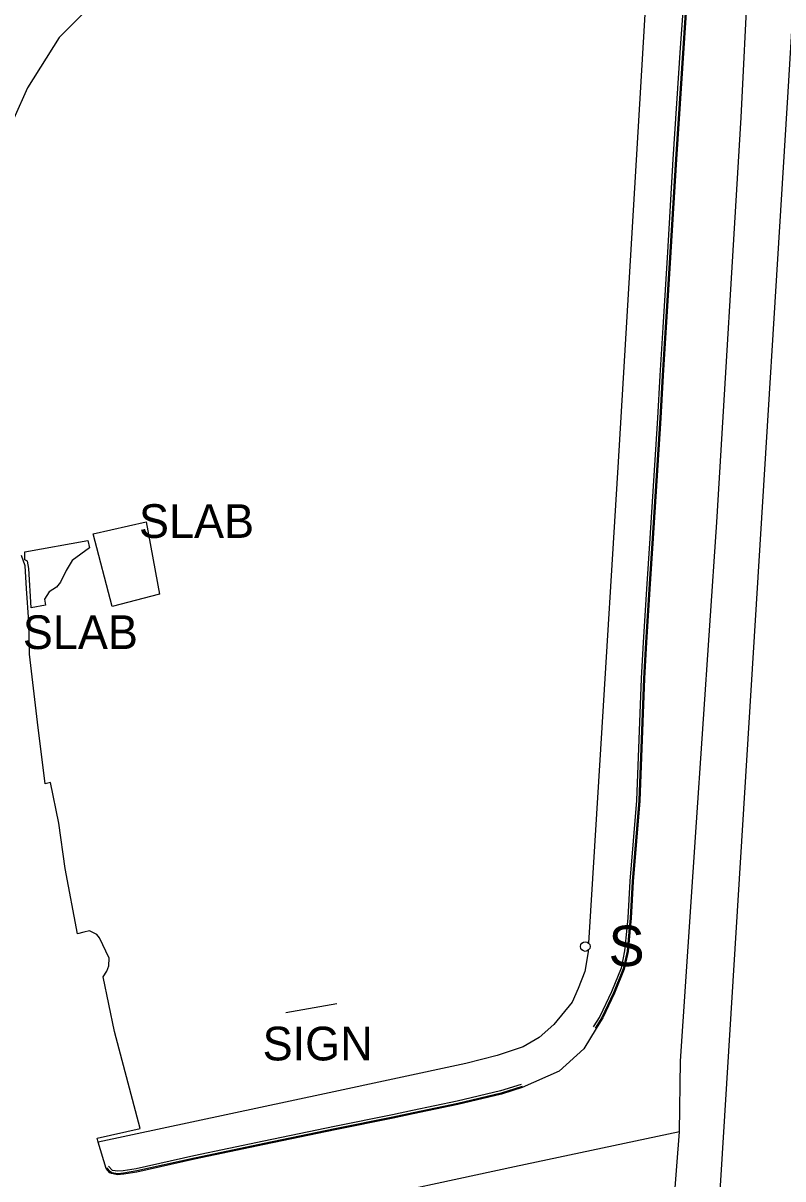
# Model space of a CAD drawing. Extents: x 368532 to 392481, y 10654822 to 10676899.
# Drawn here: x 389001.5 to 389114.3, y 10658834.2 to 10659005.7 of the extents above; entities that cross this region are included whole.
import ezdxf

# ---------------------------------------------------------------- set-up
doc = ezdxf.new("R2010")
doc.units = 0
for name, color, linetype in [('p_bridge deck', 7, 'Continuous'), ('p_dtm obscured area', 7, 'Continuous'), ('p_dtm sidewalk', 7, 'Continuous'), ('p_dtm slab', 7, 'Continuous'), ('p_road - paved curb', 7, 'Continuous'), ('p_road dirt road', 7, 'Continuous'), ('p_road paint stripe', 7, 'Continuous'), ('p_structure sign', 7, 'Continuous')]:
    doc.layers.add(name, color=color, linetype=linetype)

msp = doc.modelspace()

# ---------------------------------------------------------------- linework, layer by layer
at = {"layer": 'p_bridge deck'}
msp.add_lwpolyline([(389160.66, 10658669.93), (389156.99, 10658670.19), (389156.64, 10658670.21), (389156.49, 10658670.22), (389142.17, 10658670.95), (389128.67, 10658671.73), (389128.52, 10658671.74), (389128.17, 10658671.77), (389124.74, 10658671.92), (389124.39, 10658671.94), (389124.24, 10658671.95), (389110.23, 10658672.75), (389097.26, 10658673.45), (389097.11, 10658673.46), (389096.76, 10658673.48), (389095.01, 10658673.59), (389098.58, 10658726.65), (389102.84, 10658797.19), (389110.12, 10658914.68), (389115.15, 10658995.53), (389120.98, 10659092.62), (389128.29, 10659186.28), (389130.45, 10659212.42), (389157.15, 10659541.92)], dxfattribs=at)
at = {"layer": 'p_dtm obscured area'}
msp.add_lwpolyline([(389091.81, 10658674.34), (389092.89, 10658714.5), (389096.22, 10658759.31), (389096.73, 10658768.02), (389096.65, 10658768.36), (389096.62, 10658768.51), (389096.62, 10658768.69), (389096.83, 10658779.67), (389097.41, 10658790.95), (389098.07, 10658802.13), (389098.04, 10658802.28), (389097.97, 10658802.62), (389097.26, 10658818.34), (389097.18, 10658818.68), (389097.15, 10658818.83), (389098.13, 10658830.37), (389098.99, 10658841.19), (389099.16, 10658851.68), (389101.43, 10658885.67), (389104.53, 10658931.64), (389108.16, 10658991.73), (389111.26, 10659054.4)], dxfattribs=at)
at = {"layer": 'p_dtm sidewalk'}
for p, q in [((389094.75, 10659022.01), (389092.41, 10658982.91)), ((389092.41, 10658982.91), (389089.89, 10658940.61)), ((389089.89, 10658940.61), (389087.23, 10658897.96)), ((389087.23, 10658897.96), (389085.49, 10658869.19)), ((389085.42, 10658868.11), (389085.41, 10658867.89)), ((389085.41, 10658867.89), (389084.94, 10658864.97)), ((389084.94, 10658864.97), (389083.93, 10658862.43)), ((389083.93, 10658862.43), (389083.02, 10658860.4)), ((389083.02, 10658860.4), (389080.33, 10658857.13)), ((389080.33, 10658857.13), (389078.14, 10658855.16)), ((389078.14, 10658855.16), (389075.76, 10658853.81)), ((389071.91, 10658852.53), (389067.23, 10658851.31)), ((389074.88, 10658853.48), (389071.91, 10658852.53)), ((389075.76, 10658853.81), (389074.88, 10658853.48)), ((389067.23, 10658851.31), (389046.27, 10658846.83)), ((389046.27, 10658846.83), (389012.65, 10658839.64))]:
    msp.add_line(p, q, dxfattribs=at)
at = {"layer": 'p_dtm slab'}
for p, q in [((389011.88, 10658929.93), (389019.77, 10658931.7)), ((389019.77, 10658931.7), (389021.73, 10658920.97)), ((389014.72, 10658919.14), (389011.88, 10658929.93)), ((389001.73, 10658927.25), (389011.08, 10658928.96)), ((389011.08, 10658928.96), (389011.34, 10658927.85)), ((389001.75, 10658926.08), (389001.73, 10658927.25)), ((389011.34, 10658927.85), (389008.77, 10658925.97)), ((389002.16, 10658925.86), (389001.75, 10658926.08)), ((389002.33, 10658924.77), (389002.16, 10658925.86)), ((389002.7, 10658918.95), (389002.33, 10658924.77)), ((389008.77, 10658925.97), (389007.91, 10658924.5)), ((389007.91, 10658924.5), (389007.02, 10658922.75)), ((389005.34, 10658921.3), (389004.69, 10658920.24)), ((389006.43, 10658922.01), (389005.34, 10658921.3)), ((389007.02, 10658922.75), (389006.43, 10658922.01)), ((389004.69, 10658920.24), (389004.82, 10658919.32)), ((389021.73, 10658920.97), (389014.72, 10658919.14)), ((389004.82, 10658919.32), (389002.7, 10658918.95))]:
    msp.add_line(p, q, dxfattribs=at)
at = {"layer": 'p_road - paved curb'}
for p, q in [((389099.75, 10659011.64), (389099.11, 10659002.03)), ((389100.1, 10659011.62), (389099.46, 10659002.01)), ((389100.25, 10659011.61), (389099.61, 10659002)), ((389099.11, 10659002.03), (389098.02, 10658985.55)), ((389099.46, 10659002.01), (389098.37, 10658985.53)), ((389099.61, 10659002), (389098.52, 10658985.52)), ((389098.02, 10658985.55), (389097.21, 10658971.74)), ((389098.37, 10658985.53), (389097.56, 10658971.72)), ((389098.52, 10658985.52), (389097.71, 10658971.71)), ((389097.21, 10658971.74), (389096.52, 10658960.57)), ((389097.56, 10658971.72), (389096.87, 10658960.55)), ((389097.71, 10658971.71), (389097.02, 10658960.54)), ((389096.52, 10658960.57), (389096.08, 10658953.44)), ((389096.87, 10658960.55), (389096.43, 10658953.42)), ((389097.02, 10658960.54), (389096.58, 10658953.41)), ((389096.08, 10658953.44), (389095.71, 10658947.11)), ((389096.43, 10658953.42), (389096.06, 10658947.09)), ((389096.58, 10658953.41), (389096.21, 10658947.08)), ((389095.71, 10658947.11), (389094.53, 10658928.5)), ((389096.06, 10658947.09), (389094.88, 10658928.48)), ((389096.21, 10658947.08), (389095.03, 10658928.47)), ((389094.53, 10658928.5), (389094.14, 10658922.53)), ((389094.88, 10658928.48), (389094.49, 10658922.51)), ((389095.03, 10658928.47), (389094.64, 10658922.5)), ((389001.79, 10658925.16), (389001.24, 10658926.73)), ((389002.01, 10658921.81), (389001.79, 10658925.16)), ((389002.34, 10658916.87), (389002.01, 10658921.81)), ((389094.14, 10658922.53), (389093.6, 10658913.83)), ((389094.49, 10658922.51), (389093.95, 10658913.81)), ((389094.64, 10658922.5), (389094.1, 10658913.8)), ((389002.45, 10658912.08), (389002.34, 10658916.87)), ((389093.6, 10658913.83), (389093.29, 10658908.48)), ((389093.95, 10658913.81), (389093.64, 10658908.47)), ((389094.1, 10658913.8), (389093.79, 10658908.46)), ((389003.61, 10658901.99), (389002.45, 10658912.08)), ((389093.29, 10658908.48), (389092.62, 10658890.35)), ((389093.64, 10658908.47), (389092.97, 10658890.33)), ((389093.79, 10658908.46), (389093.12, 10658890.32)), ((389004.75, 10658892.81), (389003.61, 10658901.99)), ((389005.57, 10658893), (389004.75, 10658892.81)), ((389006.81, 10658887), (389005.57, 10658893)), ((389092.62, 10658890.35), (389091.59, 10658878.37)), ((389092.97, 10658890.33), (389091.94, 10658878.35)), ((389093.12, 10658890.32), (389092.09, 10658878.34)), ((389007.74, 10658880.25), (389006.81, 10658887)), ((389009.58, 10658870.57), (389007.74, 10658880.25)), ((389091.59, 10658878.37), (389091.3, 10658872.94)), ((389091.94, 10658878.35), (389091.65, 10658872.91)), ((389092.09, 10658878.34), (389091.8, 10658872.9)), ((389091.15, 10658871.43), (389090.84, 10658868.03)), ((389091.3, 10658872.94), (389091.15, 10658871.43)), ((389091.5, 10658871.39), (389091.19, 10658867.97)), ((389091.65, 10658871.38), (389091.34, 10658867.95)), ((389091.65, 10658872.91), (389091.5, 10658871.39)), ((389091.8, 10658872.9), (389091.65, 10658871.38)), ((389010.52, 10658870.8), (389009.58, 10658870.57)), ((389011.34, 10658871), (389010.52, 10658870.8)), ((389012.42, 10658870.47), (389011.34, 10658871)), ((389012.84, 10658869.95), (389012.42, 10658870.47)), ((389014.27, 10658866.94), (389012.84, 10658869.95)), ((389090.84, 10658868.03), (389090.3, 10658865.49)), ((389091.19, 10658867.97), (389090.64, 10658865.38)), ((389091.34, 10658867.95), (389090.78, 10658865.34)), ((389014.22, 10658865.8), (389014.27, 10658866.94)), ((389013.4, 10658864.2), (389013.95, 10658865.03)), ((389013.95, 10658865.03), (389014.22, 10658865.8)), ((389090.3, 10658865.49), (389088.87, 10658861.96)), ((389090.64, 10658865.38), (389089.19, 10658861.82)), ((389090.78, 10658865.34), (389089.33, 10658861.76)), ((389015.07, 10658856.09), (389013.4, 10658864.2)), ((389088.87, 10658861.96), (389087.15, 10658858.32)), ((389089.19, 10658861.82), (389087.46, 10658858.15)), ((389089.33, 10658861.76), (389087.59, 10658858.08)), ((389087.15, 10658858.32), (389086.18, 10658856.78)), ((389087.46, 10658858.15), (389086.47, 10658856.59)), ((389087.59, 10658858.08), (389086.6, 10658856.51)), ((389018.89, 10658841.67), (389015.07, 10658856.09)), ((389086.6, 10658856.51), (389084.78, 10658853.48)), ((389084.78, 10658853.48), (389081.1, 10658850.19)), ((389081.1, 10658850.19), (389075.64, 10658847.75)), ((389075.49, 10658848.23), (389072.42, 10658847.27)), ((389075.6, 10658847.89), (389072.51, 10658846.93)), ((389075.64, 10658847.75), (389072.55, 10658846.79)), ((389065.97, 10658845.73), (389059.35, 10658844.36)), ((389072.42, 10658847.27), (389065.97, 10658845.73)), ((389072.51, 10658846.93), (389066.05, 10658845.39)), ((389072.55, 10658846.79), (389066.08, 10658845.24)), ((389059.35, 10658844.36), (389056.34, 10658843.72)), ((389059.42, 10658844.02), (389056.41, 10658843.38)), ((389066.05, 10658845.39), (389059.42, 10658844.02)), ((389066.08, 10658845.24), (389059.45, 10658843.87)), ((389056.34, 10658843.72), (389047.74, 10658841.95)), ((389056.41, 10658843.38), (389047.81, 10658841.61)), ((389056.44, 10658843.23), (389047.84, 10658841.46)), ((389059.45, 10658843.87), (389056.44, 10658843.23)), ((389012.47, 10658840.24), (389018.89, 10658841.67)), ((389047.74, 10658841.95), (389037.24, 10658839.79)), ((389047.81, 10658841.61), (389037.31, 10658839.45)), ((389047.84, 10658841.46), (389037.34, 10658839.3)), ((389012.65, 10658839.64), (389012.47, 10658840.24)), ((389013.82, 10658835.73), (389012.65, 10658839.64)), ((389037.24, 10658839.79), (389026.86, 10658837.62)), ((389037.31, 10658839.45), (389026.94, 10658837.28)), ((389037.34, 10658839.3), (389026.97, 10658837.13)), ((389026.86, 10658837.62), (389018.29, 10658835.71)), ((389026.94, 10658837.28), (389018.36, 10658835.37)), ((389026.97, 10658837.13), (389018.39, 10658835.22)), ((389014.39, 10658835.11), (389013.82, 10658835.73)), ((389014.48, 10658835.23), (389013.93, 10658835.83)), ((389014.7, 10658835.51), (389014.19, 10658836.07)), ((389014.79, 10658835.46), (389014.7, 10658835.51)), ((389015.55, 10658835.32), (389014.79, 10658835.46)), ((389016.37, 10658835.39), (389015.55, 10658835.32)), ((389018.29, 10658835.71), (389016.37, 10658835.39)), ((389018.36, 10658835.37), (389016.41, 10658835.04)), ((389014.62, 10658834.98), (389014.39, 10658835.11)), ((389014.67, 10658835.12), (389014.48, 10658835.23)), ((389015.53, 10658834.82), (389014.62, 10658834.98)), ((389015.54, 10658834.97), (389014.67, 10658835.12)), ((389016.43, 10658834.89), (389015.53, 10658834.82)), ((389016.41, 10658835.04), (389015.54, 10658834.97)), ((389018.39, 10658835.22), (389016.43, 10658834.89))]:
    msp.add_line(p, q, dxfattribs=at)
at = {"layer": 'p_road dirt road'}
for p, q in [((389013.48, 10659010.22), (389006.87, 10659003.6)), ((389006.87, 10659003.6), (389002.12, 10658996.1)), ((389002.12, 10658996.1), (388998.06, 10658986.99))]:
    msp.add_line(p, q, dxfattribs=at)
at = {"layer": 'p_road paint stripe'}
for p, q in [((389098.99, 10658841.19), (389074.47, 10658835.99)), ((389074.47, 10658835.99), (389034.37, 10658827.38))]:
    msp.add_line(p, q, dxfattribs=at)
at = {"layer": 'p_structure sign'}
msp.add_line((389048.07, 10658860.16), (389040.53, 10658858.84), dxfattribs=at)
msp.add_circle((389084.99, 10658868.68), 0.713, dxfattribs=at)

# ---------------------------------------------------------------- texts
at = {"layer": 'p_dtm slab'}
for p in [(389016.84, 10658929.32), (388999.59, 10658912.83)]:
    msp.add_text(' SLAB', height=5, dxfattribs=at).set_placement(p)
at = {"layer": 'p_structure sign'}
for s, height, p in [('S', 6, (389088.45, 10658865.78)), (' SIGN', 5, (389035.21, 10658851.78))]:
    msp.add_text(s, height=height, dxfattribs=at).set_placement(p)

doc.saveas('drawing.dxf')
